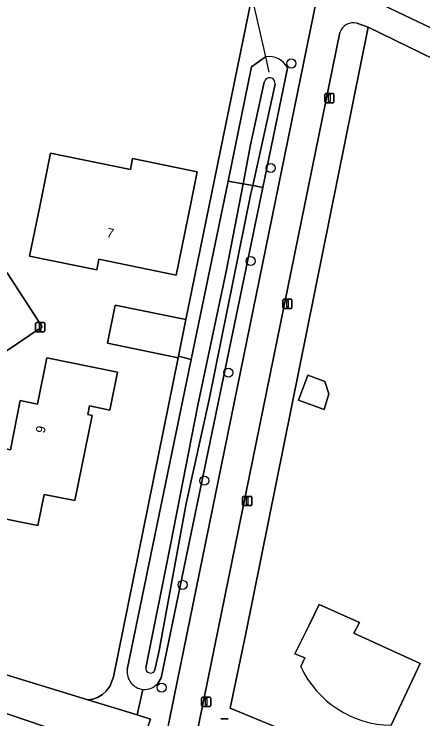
# Model space of a CAD drawing. Extents: x 163426 to 164192, y 380329 to 381641.
# Drawn here: x 163686.5 to 163730.7, y 381512.6 to 381588.6 of the extents above; entities that cross this region are included whole.
import ezdxf

# ---------------------------------------------------------------- set-up
doc = ezdxf.new("R2010")
doc.units = 0
for name, color, linetype in [('IMGEO_Afsluitpaal', 7, 'Continuous'), ('IMGEO_Boom', 7, 'Continuous'), ('IMGEO_Duiker', 7, 'Continuous'), ('IMGEO_Erf', 7, 'Continuous'), ('IMGEO_Fietspad_open', 7, 'Continuous'), ('IMGEO_Groenvoorziening', 7, 'Continuous'), ('IMGEO_Hek', 7, 'Continuous'), ('IMGEO_Lichtmast', 7, 'Continuous'), ('IMGEO_Oever', 7, 'Continuous'), ('IMGEO_Pand', 7, 'Continuous'), ('IMGEO_Pand_nummerreeks', 7, 'Continuous'), ('IMGEO_Rijbaan_lokaal_gesloten', 7, 'Continuous'), ('IMGEO_Rijbaan_lokaal_open', 7, 'Continuous'), ('IMGEO_Stuw', 7, 'Continuous'), ('IMGEO_Waterloop', 7, 'Continuous')]:
    doc.layers.add(name, color=color, linetype=linetype)

msp = doc.modelspace()

# ---------------------------------------------------------------- linework, layer by layer
at = {"layer": 'IMGEO_Afsluitpaal'}
for p, q in [((163708.862, 381512.586), (163709.652, 381512.586)), ((163709.652, 381512.586), (163708.862, 381512.586))]:
    msp.add_line(p, q, dxfattribs=at)
at = {"layer": 'IMGEO_Boom'}
for centre in [(163716.476, 381583.268), (163714.244, 381571.996), (163712.086, 381561.967), (163709.687, 381549.927), (163707.096, 381538.274), (163704.733, 381527.043), (163702.487, 381515.961)]:
    msp.add_circle(centre, 0.489, dxfattribs=at)
at = {"layer": 'IMGEO_Duiker'}
msp.add_lwpolyline([(163710.628, 381597.574), (163710.939, 381596.189), (163711.481, 381593.773), (163711.934, 381591.755), (163712.225, 381590.46), (163713.682, 381583.971), (163714.049, 381582.336)], dxfattribs=at)
at = {"layer": 'IMGEO_Erf'}
for points in [[(163731.074, 381605.425), (163728.16, 381604.863), (163727.653, 381604.317), (163726.715, 381601.896), (163724.765, 381590.361), (163725.547, 381589.952), (163755.022, 381575.94)], [(163644.112, 381528.856), (163669.146, 381522.403), (163694.511, 381514.652), (163695.05, 381514.73), (163695.541, 381514.9), (163696.096, 381515.221), (163696.484, 381515.561), (163696.933, 381516.162), (163697.275, 381517.11), (163704.245, 381551.53), (163696.613, 381553.097), (163697.461, 381557.204), (163705.095, 381555.654), (163712.225, 381590.46)], [(163752.964, 381573.6), (163747.116, 381576.372), (163745.27, 381572.545), (163747.414, 381571.491), (163746.975, 381570.605), (163746.443, 381570.271), (163745.698, 381568.706), (163745.783, 381568.065), (163744.402, 381565.194), (163744.893, 381564.465), (163743.88, 381562.327), (163742.972, 381562.29), (163741.917, 381560.027), (163732.463, 381564.545), (163737.829, 381575.773), (163735.649, 381576.816), (163737.608, 381580.916), (163724.779, 381587.18), (163711.568, 381521.785), (163709.885, 381513.746), (163716.69, 381510.952)], [(163676.737, 381559.725), (163679.748, 381561.858), (163685.801, 381560.676), (163689.568, 381554.874), (163685.674, 381552.248)], [(163717.488, 381518.255), (163717.922, 381519.162), (163716.871, 381519.587), (163718.398, 381522.712), (163719.487, 381524.941), (163723.833, 381522.966), (163723.229, 381521.82), (163730.397, 381518.554)], [(163730.397, 381518.554), (163727.26, 381511.9)]]:
    msp.add_lwpolyline(points, dxfattribs=at)
for points in [[(163705.62, 381568.168), (163704.029, 381560.441), (163695.704, 381562.155), (163695.466, 381560.999), (163688.214, 381562.475), (163689.36, 381568.044), (163690.484, 381573.584), (163693.826, 381572.906), (163699.096, 381571.837), (163699.341, 381573.026), (163706.324, 381571.588)], [(163697.719, 381549.975), (163696.896, 381545.888), (163694.694, 381546.332), (163694.509, 381545.412), (163694.969, 381545.32), (163693.115, 381536.132), (163689.782, 381536.784), (163689.113, 381533.453), (163683.515, 381534.572), (163684.976, 381541.843), (163686.14, 381541.612), (163687.206, 381546.909), (163689.083, 381546.527), (163690.093, 381551.524)], [(163720.013, 381545.961), (163717.257, 381546.977), (163718.24, 381549.647), (163720.094, 381548.964), (163720.533, 381547.642)]]:
    msp.add_lwpolyline(points, close=True, dxfattribs=at)
msp.add_arc((163727.389, 381522.789), 10.89, 204.60492, 269.32097, dxfattribs=at)
at = {"layer": 'IMGEO_Fietspad_open'}
for points in [[(163729.623, 381641.203), (163729.438, 381640.478), (163728.998, 381638.315), (163723.726, 381612.365), (163723.397, 381610.747), (163723.242, 381609.986), (163723.127, 381609.42), (163723.085, 381609.215), (163722.932, 381608.464), (163703.829, 381514.999), (163703.211, 381511.975)], [(163755.022, 381575.94), (163725.547, 381589.952), (163724.765, 381590.361), (163723.888, 381590.82)], [(163723.556, 381587.606), (163724.779, 381587.18), (163737.608, 381580.916), (163747.116, 381576.372), (163752.964, 381573.6)], [(163705.962, 381509.434), (163706.645, 381512.777), (163707.073, 381514.873), (163721.721, 381586.622)]]:
    msp.add_lwpolyline(points, dxfattribs=at)
msp.add_arc((163723.165, 381586.133), 1.524, 75.12135, 161.28261, dxfattribs=at)
at = {"layer": 'IMGEO_Groenvoorziening'}
for points in [[(163711.369, 381630.074), (163705.853, 381627.514), (163700.828, 381625.182), (163691.226, 381620.726), (163698.612, 381622.575), (163710.986, 381621.678), (163719.592, 381611.325), (163719.754, 381609.13), (163719.803, 381608.469), (163719.851, 381607.819), (163719.899, 381607.172), (163719.996, 381605.854), (163718.643, 381599.057), (163717.417, 381595.417), (163715.892, 381593.503), (163712.855, 381593.82), (163712.225, 381590.46), (163705.095, 381555.654), (163704.278, 381551.69), (163705.672, 381551.36), (163709.642, 381570.596), (163712.187, 381582.926), (163713.682, 381583.971)], [(163700.453, 381515.774), (163699.839, 381513.024), (163701.29, 381512.573), (163700.351, 381509.849), (163701.9, 381509.291), (163702.184, 381509.61), (163702.438, 381509.952), (163702.661, 381510.316), (163702.85, 381510.699), (163703.005, 381511.097), (163703.123, 381511.507), (163703.204, 381511.926), (163703.211, 381511.975), (163703.829, 381514.999), (163722.932, 381608.464)], [(163740.842, 381497.724), (163742.008, 381500), (163720.442, 381509.517), (163716.69, 381510.952), (163709.885, 381513.746), (163711.568, 381521.785), (163724.779, 381587.18), (163723.556, 381587.606)], [(163721.721, 381586.622), (163707.073, 381514.873), (163706.645, 381512.777), (163705.962, 381509.434)], [(163716.066, 381582.773), (163713.395, 381569.911), (163702.412, 381517.015), (163702.05, 381516.403)], [(163698.769, 381517.911), (163705.672, 381551.36), (163704.278, 381551.69), (163704.245, 381551.53), (163697.275, 381517.11), (163696.933, 381516.162), (163696.484, 381515.561), (163696.096, 381515.221), (163695.541, 381514.9), (163695.05, 381514.73), (163694.511, 381514.652), (163699.839, 381513.024), (163700.453, 381515.774)], [(163682.277, 381514.328), (163691.621, 381511.14), (163695.743, 381509.659), (163696.314, 381511.304), (163700.351, 381509.849), (163701.29, 381512.573), (163699.839, 381513.024), (163694.511, 381514.652), (163669.146, 381522.403)]]:
    msp.add_lwpolyline(points, dxfattribs=at)
for centre, radius, start, end in [((163723.165, 381586.133), 1.524, 75.12135, 161.28261), ((163714.087, 381581.806), 2.203, 26.04693, 100.59248), ((163700.638, 381517.652), 1.887, 172.10944, 264.36824), ((163700.637, 381517.649), 1.884, 264.40427, 318.59107)]:
    msp.add_arc(centre, radius, start, end, dxfattribs=at)
at = {"layer": 'IMGEO_Hek'}
for points in [[(163724.779, 381587.18), (163711.568, 381521.785)], [(163704.278, 381551.69), (163705.672, 381551.36)]]:
    msp.add_lwpolyline(points, dxfattribs=at)
at = {"layer": 'IMGEO_Lichtmast'}
for p, q in [((163720.086, 381579.141), (163720.086, 381579.941)), ((163720.086, 381579.941), (163720.086, 381579.141)), ((163720.186, 381580.041), (163720.976, 381580.041)), ((163720.976, 381580.041), (163720.186, 381580.041)), ((163721.076, 381579.941), (163721.076, 381579.141)), ((163721.076, 381579.141), (163721.076, 381579.941)), ((163720.976, 381579.041), (163720.186, 381579.041)), ((163720.186, 381579.041), (163720.976, 381579.041)), ((163715.556, 381556.949), (163715.556, 381557.749)), ((163715.556, 381557.749), (163715.556, 381556.949)), ((163715.656, 381557.849), (163716.446, 381557.849)), ((163716.446, 381557.849), (163715.656, 381557.849)), ((163716.546, 381557.749), (163716.546, 381556.949)), ((163716.546, 381556.949), (163716.546, 381557.749)), ((163716.446, 381556.849), (163715.656, 381556.849)), ((163715.656, 381556.849), (163716.446, 381556.849)), ((163688.872, 381554.441), (163688.872, 381555.241)), ((163688.872, 381555.241), (163688.872, 381554.441)), ((163688.972, 381555.341), (163689.762, 381555.341)), ((163689.762, 381555.341), (163688.972, 381555.341)), ((163689.862, 381555.241), (163689.862, 381554.441)), ((163689.862, 381554.441), (163689.862, 381555.241)), ((163689.762, 381554.341), (163688.972, 381554.341)), ((163688.972, 381554.341), (163689.762, 381554.341)), ((163711.209, 381535.688), (163711.209, 381536.488)), ((163711.209, 381536.488), (163711.209, 381535.688)), ((163711.309, 381536.588), (163712.099, 381536.588)), ((163712.099, 381536.588), (163711.309, 381536.588)), ((163712.199, 381536.488), (163712.199, 381535.688)), ((163712.199, 381535.688), (163712.199, 381536.488)), ((163712.099, 381535.588), (163711.309, 381535.588)), ((163711.309, 381535.588), (163712.099, 381535.588)), ((163706.892, 381514.934), (163707.682, 381514.934)), ((163707.682, 381514.934), (163706.892, 381514.934)), ((163706.792, 381514.034), (163706.792, 381514.834)), ((163706.792, 381514.834), (163706.792, 381514.034)), ((163707.782, 381514.834), (163707.782, 381514.034)), ((163707.782, 381514.034), (163707.782, 381514.834)), ((163707.682, 381513.934), (163706.892, 381513.934)), ((163706.892, 381513.934), (163707.682, 381513.934))]:
    msp.add_line(p, q, dxfattribs=at)
for points in [[(163720.506, 381579.916), (163720.656, 381579.916), (163720.656, 381579.166), (163720.506, 381579.166), (163720.506, 381579.916)], [(163715.976, 381557.724), (163716.126, 381557.724), (163716.126, 381556.974), (163715.976, 381556.974), (163715.976, 381557.724)], [(163689.292, 381555.216), (163689.442, 381555.216), (163689.442, 381554.466), (163689.292, 381554.466), (163689.292, 381555.216)], [(163711.629, 381536.463), (163711.779, 381536.463), (163711.779, 381535.713), (163711.629, 381535.713), (163711.629, 381536.463)], [(163707.212, 381514.809), (163707.362, 381514.809), (163707.362, 381514.059), (163707.212, 381514.059), (163707.212, 381514.809)]]:
    msp.add_lwpolyline(points, dxfattribs=at)
for centre, start, end in [((163720.186, 381579.941), 90, 180), ((163720.186, 381579.941), 90, 180), ((163720.976, 381579.941), 0, 90), ((163720.976, 381579.941), 360, 90), ((163720.186, 381579.141), 180, 270), ((163720.186, 381579.141), 180, 270), ((163720.976, 381579.141), 270, 0), ((163720.976, 381579.141), 270, 0), ((163715.656, 381557.749), 90, 180), ((163715.656, 381557.749), 90, 180), ((163716.446, 381557.749), 0, 90), ((163716.446, 381557.749), 360, 90), ((163715.656, 381556.949), 180, 270), ((163715.656, 381556.949), 180, 270), ((163716.446, 381556.949), 270, 0), ((163716.446, 381556.949), 270, 0), ((163688.972, 381555.241), 90, 180), ((163688.972, 381555.241), 90, 180), ((163689.762, 381555.241), 0, 90), ((163689.762, 381555.241), 360, 90), ((163688.972, 381554.441), 180, 270), ((163688.972, 381554.441), 180, 270), ((163689.762, 381554.441), 270, 0), ((163689.762, 381554.441), 270, 0), ((163711.309, 381536.488), 90, 180), ((163711.309, 381536.488), 90, 180), ((163712.099, 381536.488), 0, 90), ((163712.099, 381536.488), 360, 90), ((163711.309, 381535.688), 180, 270), ((163711.309, 381535.688), 180, 270), ((163712.099, 381535.688), 270, 0), ((163712.099, 381535.688), 270, 0), ((163706.892, 381514.834), 90, 180), ((163706.892, 381514.834), 90, 180), ((163707.682, 381514.834), 0, 90), ((163707.682, 381514.834), 360, 90), ((163706.892, 381514.034), 180, 270), ((163706.892, 381514.034), 180, 270), ((163707.682, 381514.034), 270, 0), ((163707.682, 381514.034), 270, 0)]:
    msp.add_arc(centre, 0.1, start, end, dxfattribs=at)
at = {"layer": 'IMGEO_Oever'}
for points in [[(163713.682, 381583.971), (163712.187, 381582.926), (163709.642, 381570.596), (163711.263, 381570.3), (163712.074, 381574.489), (163713.555, 381581.256)], [(163714.716, 381581.033), (163712.308, 381570.109), (163713.395, 381569.911), (163716.066, 381582.773)], [(163711.263, 381570.3), (163709.642, 381570.596), (163705.672, 381551.36), (163698.769, 381517.911)], [(163700.759, 381518.103), (163703.47, 381531.532), (163706.365, 381546.419), (163709.466, 381561.019), (163711.263, 381570.3)], [(163702.05, 381516.403), (163702.412, 381517.015), (163713.395, 381569.911), (163712.308, 381570.109), (163712.115, 381569.232), (163707.618, 381547.015), (163705.133, 381535.824), (163702.197, 381519.951), (163701.756, 381517.864)]]:
    msp.add_lwpolyline(points, dxfattribs=at)
for centre, radius, start, end in [((163714.087, 381581.806), 2.203, 26.04693, 100.59248), ((163714.135, 381581.143), 0.591, 349.31122, 168.94336), ((163701.272, 381518.043), 0.516, 173.34005, 339.69891), ((163700.638, 381517.652), 1.887, 172.10944, 264.36824), ((163700.637, 381517.649), 1.884, 264.40427, 318.59107)]:
    msp.add_arc(centre, radius, start, end, dxfattribs=at)
at = {"layer": 'IMGEO_Pand'}
for points in [[(163705.62, 381568.168), (163706.324, 381571.588), (163699.341, 381573.026), (163699.096, 381571.837), (163693.826, 381572.906), (163690.484, 381573.584), (163689.36, 381568.044), (163688.214, 381562.475), (163695.466, 381560.999), (163695.704, 381562.155), (163704.029, 381560.441)], [(163704.245, 381551.53), (163704.278, 381551.69), (163705.095, 381555.654), (163697.461, 381557.204), (163696.613, 381553.097)], [(163689.113, 381533.453), (163689.782, 381536.784), (163693.115, 381536.132), (163694.969, 381545.32), (163694.509, 381545.412), (163694.694, 381546.332), (163696.896, 381545.888), (163697.719, 381549.975), (163690.093, 381551.524), (163689.083, 381546.527), (163687.206, 381546.909), (163686.14, 381541.612), (163684.976, 381541.843), (163683.515, 381534.572)], [(163720.013, 381545.961), (163720.533, 381547.642), (163720.094, 381548.964), (163718.24, 381549.647), (163717.257, 381546.977)]]:
    msp.add_lwpolyline(points, close=True, dxfattribs=at)
for points in [[(163730.397, 381518.554), (163723.229, 381521.82), (163723.833, 381522.966), (163719.487, 381524.941), (163718.398, 381522.712), (163716.871, 381519.587), (163717.922, 381519.162), (163717.488, 381518.255)], [(163727.26, 381511.9), (163730.397, 381518.554)]]:
    msp.add_lwpolyline(points, dxfattribs=at)
msp.add_arc((163727.389, 381522.789), 10.89, 204.60492, 269.32097, dxfattribs=at)
at = {"layer": 'IMGEO_Rijbaan_lokaal_gesloten'}
msp.add_lwpolyline([(163599.32, 381531.308), (163615.18, 381528.829), (163630.112, 381526.195), (163649.254, 381521.949), (163659.538, 381519.594), (163680.54, 381513.365), (163694.541, 381508.654), (163707.365, 381503.758), (163713.873, 381501.243), (163714.057, 381502.712), (163710.199, 381504.336), (163707.954, 381505.173), (163703.378, 381506.878), (163698.612, 381508.637), (163695.743, 381509.659), (163691.621, 381511.14), (163682.277, 381514.328)], dxfattribs=at)
at = {"layer": 'IMGEO_Rijbaan_lokaal_open'}
msp.add_lwpolyline([(163685.674, 381552.248), (163689.568, 381554.874), (163685.801, 381560.676), (163679.748, 381561.858), (163676.737, 381559.725)], dxfattribs=at)
at = {"layer": 'IMGEO_Stuw'}
msp.add_lwpolyline([(163713.395, 381569.911), (163712.308, 381570.109), (163711.263, 381570.3), (163709.642, 381570.596)], dxfattribs=at)
at = {"layer": 'IMGEO_Waterloop'}
for points in [[(163713.555, 381581.256), (163712.074, 381574.489), (163711.263, 381570.3), (163712.308, 381570.109), (163714.716, 381581.033)], [(163712.308, 381570.109), (163711.263, 381570.3), (163709.466, 381561.019), (163706.365, 381546.419), (163703.47, 381531.532), (163700.759, 381518.103)], [(163701.756, 381517.864), (163702.197, 381519.951), (163705.133, 381535.824), (163707.618, 381547.015), (163712.115, 381569.232), (163712.308, 381570.109)]]:
    msp.add_lwpolyline(points, dxfattribs=at)
for centre, radius, start, end in [((163714.135, 381581.143), 0.591, 349.31122, 168.94336), ((163701.272, 381518.043), 0.516, 173.34005, 339.69891)]:
    msp.add_arc(centre, radius, start, end, dxfattribs=at)

# ---------------------------------------------------------------- texts
at = {"layer": 'IMGEO_Pand_nummerreeks'}
for s, rotation, p in [('7', 348.36896, (163696.481, 381564.568)), ('9', 78.62144, (163689.834, 381543.343))]:
    msp.add_text(s, height=1, rotation=rotation, dxfattribs=at).set_placement(p)

doc.saveas('drawing.dxf')
